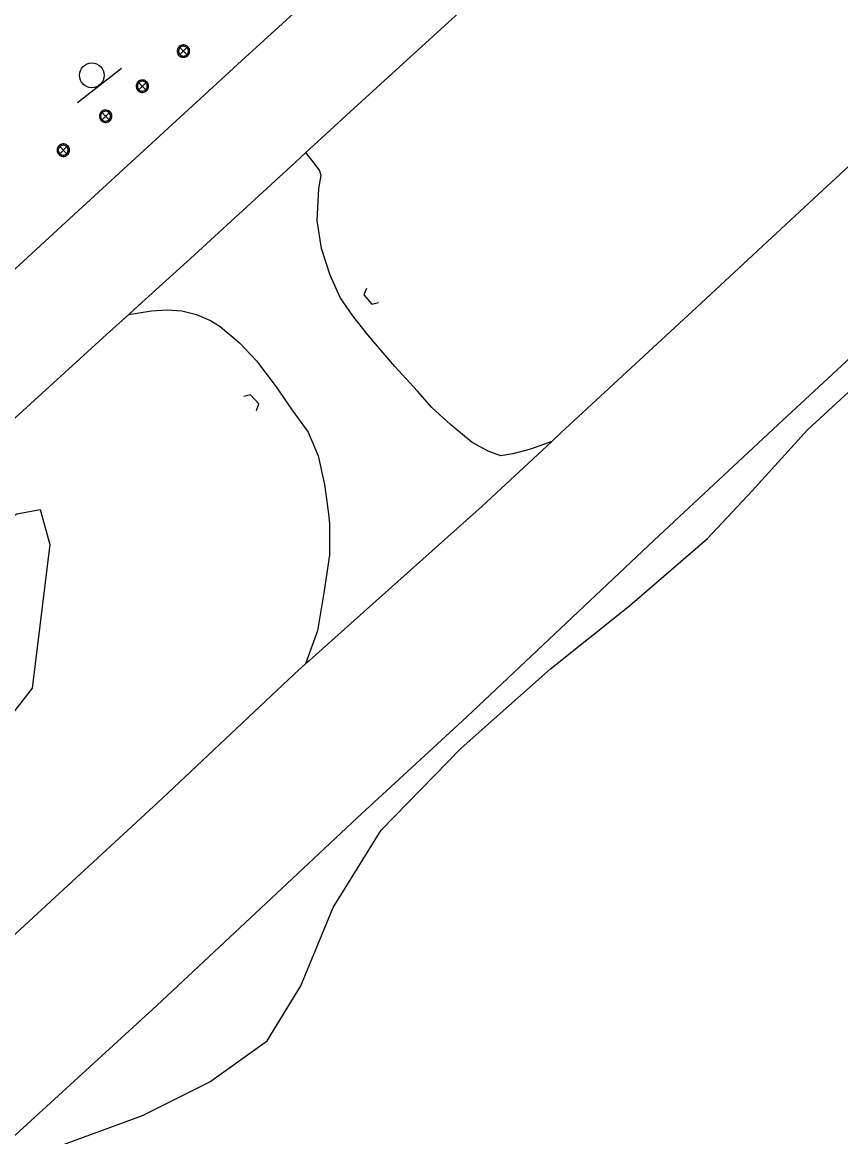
# Model space of a CAD drawing. Extents: x 2161152 to 2175754, y 602179 to 617749.
# Drawn here: x 2164168.1 to 2164300.5, y 606578.7 to 606759 of the extents above; entities that cross this region are included whole.
import ezdxf

# ---------------------------------------------------------------- set-up
doc = ezdxf.new("R2010")
doc.units = 0
for name, color, linetype in [('RD_EX_BldgApp_Post', 7, 'Continuous'), ('RD_EX_BldgApp_Sign', 7, 'Continuous'), ('RD_EX_DR_Pipe', 7, 'Continuous'), ('RD_EX_Driveway_Conc', 7, 'Continuous'), ('RD_EX_Parking_Conc', 7, 'Continuous'), ('RD_EX_Road', 7, 'Continuous'), ('RD_EX_VEG', 7, 'Continuous')]:
    doc.layers.add(name, color=color, linetype=linetype)

msp = doc.modelspace()

# ---------------------------------------------------------------- linework, layer by layer
at = {"layer": 'RD_EX_BldgApp_Post'}
for p, q in [((2164194.77, 606753.75), (2164193.63, 606754.88)), ((2164193.63, 606753.75), (2164194.77, 606754.88)), ((2164188.12, 606748.08), (2164186.98, 606749.21)), ((2164186.98, 606748.08), (2164188.12, 606749.21)), ((2164182.18, 606743.22), (2164181.05, 606744.35)), ((2164181.05, 606743.22), (2164182.18, 606744.35)), ((2164175.33, 606737.73), (2164174.19, 606738.87)), ((2164174.19, 606737.73), (2164175.33, 606738.87))]:
    msp.add_line(p, q, dxfattribs=at)
for points in [[(2164195.2, 606754.31), (2164195.19, 606754.47), (2164195.15, 606754.63), (2164195.08, 606754.8), (2164194.97, 606754.95), (2164194.83, 606755.09), (2164194.67, 606755.2), (2164194.49, 606755.27), (2164194.3, 606755.31), (2164194.11, 606755.31), (2164193.94, 606755.28), (2164193.79, 606755.23), (2164193.65, 606755.16), (2164193.53, 606755.06), (2164193.41, 606754.93), (2164193.31, 606754.78), (2164193.24, 606754.61), (2164193.2, 606754.41), (2164193.2, 606754.22), (2164193.24, 606754.02), (2164193.31, 606753.85), (2164193.41, 606753.69), (2164193.53, 606753.57), (2164193.65, 606753.47), (2164193.79, 606753.4), (2164193.94, 606753.35), (2164194.11, 606753.32), (2164194.3, 606753.32), (2164194.49, 606753.35), (2164194.67, 606753.43), (2164194.83, 606753.54), (2164194.97, 606753.68), (2164195.08, 606753.83), (2164195.15, 606754), (2164195.19, 606754.16), (2164195.2, 606754.31)], [(2164195, 606754.31), (2164194.99, 606754.44), (2164194.96, 606754.57), (2164194.9, 606754.7), (2164194.82, 606754.82), (2164194.71, 606754.93), (2164194.58, 606755.02), (2164194.43, 606755.08), (2164194.28, 606755.11), (2164194.13, 606755.11), (2164193.99, 606755.09), (2164193.87, 606755.05), (2164193.76, 606754.99), (2164193.66, 606754.91), (2164193.57, 606754.81), (2164193.49, 606754.69), (2164193.43, 606754.55), (2164193.4, 606754.39), (2164193.4, 606754.24), (2164193.43, 606754.08), (2164193.49, 606753.94), (2164193.57, 606753.82), (2164193.66, 606753.72), (2164193.76, 606753.64), (2164193.87, 606753.58), (2164193.99, 606753.54), (2164194.13, 606753.52), (2164194.28, 606753.52), (2164194.43, 606753.55), (2164194.58, 606753.61), (2164194.71, 606753.69), (2164194.82, 606753.8), (2164194.9, 606753.93), (2164194.96, 606754.06), (2164194.99, 606754.19), (2164195, 606754.31)], [(2164188.55, 606748.65), (2164188.54, 606748.8), (2164188.5, 606748.96), (2164188.43, 606749.13), (2164188.32, 606749.28), (2164188.19, 606749.42), (2164188.02, 606749.53), (2164187.84, 606749.6), (2164187.65, 606749.64), (2164187.46, 606749.64), (2164187.29, 606749.61), (2164187.14, 606749.56), (2164187, 606749.49), (2164186.88, 606749.39), (2164186.76, 606749.27), (2164186.66, 606749.11), (2164186.59, 606748.94), (2164186.55, 606748.74), (2164186.55, 606748.55), (2164186.59, 606748.35), (2164186.66, 606748.18), (2164186.76, 606748.03), (2164186.88, 606747.9), (2164187, 606747.8), (2164187.14, 606747.73), (2164187.29, 606747.68), (2164187.46, 606747.65), (2164187.65, 606747.65), (2164187.84, 606747.69), (2164188.02, 606747.76), (2164188.19, 606747.87), (2164188.32, 606748.01), (2164188.43, 606748.16), (2164188.5, 606748.33), (2164188.54, 606748.49), (2164188.55, 606748.65)], [(2164188.35, 606748.65), (2164188.34, 606748.77), (2164188.31, 606748.9), (2164188.25, 606749.03), (2164188.17, 606749.15), (2164188.06, 606749.26), (2164187.93, 606749.35), (2164187.78, 606749.41), (2164187.63, 606749.44), (2164187.48, 606749.44), (2164187.34, 606749.42), (2164187.22, 606749.38), (2164187.11, 606749.32), (2164187.01, 606749.24), (2164186.92, 606749.14), (2164186.84, 606749.02), (2164186.78, 606748.88), (2164186.75, 606748.72), (2164186.75, 606748.57), (2164186.78, 606748.41), (2164186.84, 606748.27), (2164186.92, 606748.15), (2164187.01, 606748.05), (2164187.11, 606747.97), (2164187.22, 606747.91), (2164187.34, 606747.87), (2164187.48, 606747.85), (2164187.63, 606747.85), (2164187.78, 606747.88), (2164187.93, 606747.94), (2164188.06, 606748.03), (2164188.17, 606748.14), (2164188.25, 606748.26), (2164188.31, 606748.39), (2164188.34, 606748.52), (2164188.35, 606748.65)], [(2164182.61, 606743.79), (2164182.6, 606743.94), (2164182.56, 606744.1), (2164182.49, 606744.27), (2164182.39, 606744.42), (2164182.25, 606744.56), (2164182.08, 606744.67), (2164181.9, 606744.74), (2164181.71, 606744.78), (2164181.53, 606744.78), (2164181.36, 606744.75), (2164181.2, 606744.7), (2164181.07, 606744.63), (2164180.94, 606744.53), (2164180.82, 606744.41), (2164180.73, 606744.25), (2164180.65, 606744.08), (2164180.61, 606743.88), (2164180.61, 606743.69), (2164180.65, 606743.49), (2164180.73, 606743.32), (2164180.82, 606743.17), (2164180.94, 606743.04), (2164181.07, 606742.94), (2164181.2, 606742.87), (2164181.36, 606742.82), (2164181.53, 606742.79), (2164181.71, 606742.79), (2164181.9, 606742.83), (2164182.08, 606742.9), (2164182.25, 606743.01), (2164182.39, 606743.15), (2164182.49, 606743.3), (2164182.56, 606743.47), (2164182.6, 606743.63), (2164182.61, 606743.79)], [(2164182.41, 606743.79), (2164182.4, 606743.91), (2164182.37, 606744.04), (2164182.32, 606744.17), (2164182.23, 606744.29), (2164182.12, 606744.4), (2164181.99, 606744.49), (2164181.84, 606744.55), (2164181.69, 606744.58), (2164181.55, 606744.58), (2164181.41, 606744.56), (2164181.28, 606744.52), (2164181.18, 606744.46), (2164181.08, 606744.38), (2164180.98, 606744.28), (2164180.9, 606744.16), (2164180.85, 606744.02), (2164180.81, 606743.86), (2164180.81, 606743.71), (2164180.85, 606743.55), (2164180.9, 606743.41), (2164180.98, 606743.29), (2164181.08, 606743.19), (2164181.18, 606743.11), (2164181.28, 606743.05), (2164181.41, 606743.01), (2164181.55, 606742.99), (2164181.69, 606742.99), (2164181.84, 606743.02), (2164181.99, 606743.08), (2164182.12, 606743.17), (2164182.23, 606743.28), (2164182.32, 606743.4), (2164182.37, 606743.53), (2164182.4, 606743.66), (2164182.41, 606743.79)], [(2164175.76, 606738.3), (2164175.75, 606738.46), (2164175.71, 606738.62), (2164175.64, 606738.78), (2164175.53, 606738.94), (2164175.4, 606739.08), (2164175.23, 606739.19), (2164175.05, 606739.26), (2164174.86, 606739.3), (2164174.67, 606739.3), (2164174.5, 606739.27), (2164174.35, 606739.22), (2164174.21, 606739.14), (2164174.09, 606739.05), (2164173.97, 606738.92), (2164173.87, 606738.77), (2164173.8, 606738.59), (2164173.76, 606738.4), (2164173.76, 606738.2), (2164173.8, 606738.01), (2164173.87, 606737.83), (2164173.97, 606737.68), (2164174.09, 606737.56), (2164174.21, 606737.46), (2164174.35, 606737.39), (2164174.5, 606737.33), (2164174.67, 606737.3), (2164174.86, 606737.3), (2164175.05, 606737.34), (2164175.23, 606737.42), (2164175.4, 606737.53), (2164175.53, 606737.66), (2164175.64, 606737.82), (2164175.71, 606737.98), (2164175.75, 606738.15), (2164175.76, 606738.3)], [(2164175.56, 606738.3), (2164175.55, 606738.42), (2164175.52, 606738.55), (2164175.46, 606738.69), (2164175.38, 606738.81), (2164175.27, 606738.92), (2164175.14, 606739.01), (2164174.99, 606739.07), (2164174.84, 606739.1), (2164174.69, 606739.1), (2164174.55, 606739.08), (2164174.43, 606739.03), (2164174.32, 606738.97), (2164174.22, 606738.9), (2164174.13, 606738.8), (2164174.05, 606738.67), (2164173.99, 606738.53), (2164173.96, 606738.38), (2164173.96, 606738.22), (2164173.99, 606738.07), (2164174.05, 606737.93), (2164174.13, 606737.8), (2164174.22, 606737.7), (2164174.32, 606737.63), (2164174.43, 606737.57), (2164174.55, 606737.53), (2164174.69, 606737.5), (2164174.84, 606737.5), (2164174.99, 606737.53), (2164175.14, 606737.59), (2164175.27, 606737.68), (2164175.38, 606737.79), (2164175.46, 606737.92), (2164175.52, 606738.05), (2164175.55, 606738.18), (2164175.56, 606738.3)]]:
    msp.add_lwpolyline(points, dxfattribs=at)
at = {"layer": 'RD_EX_BldgApp_Sign'}
msp.add_line((2164177.04, 606746.03), (2164184.16, 606751.54), dxfattribs=at)
msp.add_circle((2164179.38, 606750.4), 2, dxfattribs=at)
at = {"layer": 'RD_EX_DR_Pipe'}
for points in [[(2164223.82, 606715.94), (2164223.38, 606714.91), (2164224.67, 606713.38), (2164225.75, 606713.65)], [(2164205.99, 606696.21), (2164206.39, 606697.25), (2164205.05, 606698.74), (2164203.98, 606698.44)]]:
    msp.add_lwpolyline(points, dxfattribs=at)
at = {"layer": 'RD_EX_Driveway_Conc'}
for points in [[(2164253.75, 606691.19), (2164250.33, 606689.92), (2164247.45, 606689.2), (2164245.53, 606688.85), (2164243.47, 606689.63), (2164240.86, 606690.99), (2164237.43, 606693.86), (2164234.39, 606696.65), (2164232.07, 606699.32), (2164228.36, 606703.33), (2164224.01, 606708.43), (2164221.57, 606711.51), (2164219.56, 606714.45), (2164217.9, 606718.1), (2164216.51, 606722.39), (2164215.83, 606726.93), (2164216.07, 606732.08), (2164216.48, 606734.19), (2164216.2, 606735.05), (2164215.31, 606736.21), (2164213.98, 606737.9)], [(2164185.34, 606711.74), (2164189.05, 606712.3), (2164191.49, 606712.49), (2164193.94, 606712.29), (2164196.31, 606711.7), (2164198.57, 606710.73), (2164200.12, 606709.79), (2164203.28, 606707.11), (2164206, 606704.21), (2164209.18, 606700.04), (2164211.78, 606696.23), (2164214.38, 606692.7), (2164215.99, 606688.85), (2164217.01, 606684.21), (2164217.68, 606679.49), (2164217.82, 606677.91), (2164217.8, 606672.81), (2164216.91, 606666.67), (2164215.89, 606660.54), (2164213.91, 606655.19)]]:
    msp.add_lwpolyline(points, dxfattribs=at)
at = {"layer": 'RD_EX_Parking_Conc'}
for points in [[(2163850.15, 606428.61), (2163877.48, 606453.23), (2163911.05, 606484.46), (2163929.06, 606501.2), (2163951.73, 606521.78), (2163966.13, 606535.03), (2163986.06, 606553.45), (2163986.39, 606553.75), (2164004.58, 606570.4), (2164011.6, 606576.83), (2164030.75, 606594.37), (2164052.36, 606614.15), (2164089.84, 606648.39), (2164128.92, 606684.2), (2164155.23, 606708.3), (2164175.2, 606726.67), (2164203.56, 606752.73), (2164224.08, 606771.47), (2164258.34, 606802.58), (2164300.77, 606841.49)], [(2164244.91, 606766.21), (2164221.81, 606745.08), (2164214.01, 606737.93), (2164212.27, 606736.33), (2164195.32, 606720.79), (2164186.87, 606713.13), (2164185.34, 606711.74), (2164181.74, 606708.48), (2164165.14, 606693.32), (2164148.78, 606678.33), (2164122.58, 606654.43), (2164099.52, 606633.37), (2164077.2, 606613.02), (2164057.32, 606594.89), (2164034.57, 606573.98)]]:
    msp.add_lwpolyline(points, dxfattribs=at)
at = {"layer": 'RD_EX_Road'}
for points in [[(2164310.29, 606743.59), (2164296.12, 606730.48), (2164277.24, 606712.92), (2164255.25, 606692.58), (2164254.05, 606691.47), (2164253.75, 606691.19), (2164242.48, 606680.7), (2164223.31, 606663.58), (2164214.56, 606655.76), (2164213.91, 606655.19), (2164212.08, 606653.55), (2164190.76, 606633.44), (2164164.27, 606609.04), (2164142.87, 606589.4), (2164125.19, 606573.2)], [(2163879.81, 606313.76), (2163902.72, 606334.98), (2163925.87, 606356.23), (2163946.91, 606375.69), (2163991.31, 606416.6), (2164007.81, 606431.94), (2164018.8, 606442.01), (2164040.5, 606462.02), (2164052.71, 606473.4), (2164074.01, 606493.06), (2164099.7, 606516.88), (2164123.16, 606538.58), (2164144.62, 606558.32), (2164166.33, 606578.38), (2164189.88, 606599.97), (2164210.91, 606619.64), (2164222.3, 606630.28), (2164240.03, 606646.66), (2164270.31, 606675.19), (2164290.32, 606693.89), (2164308.76, 606710.94)]]:
    msp.add_lwpolyline(points, dxfattribs=at)
at = {"layer": 'RD_EX_VEG'}
for points in [[(2164168.47, 606575.13), (2164187.58, 606582.14), (2164198.46, 606587.58), (2164207.75, 606594.24), (2164213.17, 606603.14), (2164218.43, 606615.77), (2164226.16, 606628.31), (2164239.12, 606641.57), (2164253.53, 606654.39), (2164266.36, 606664.63), (2164278.95, 606675.46), (2164286.15, 606683.17), (2164295.13, 606693.05), (2164303.85, 606701.12)], [(2164169.75, 606651.26), (2164165.28, 606645.48), (2164158.01, 606637.77), (2164151.83, 606632.42), (2164145.11, 606627.7), (2164141.42, 606631.56), (2164143.93, 606640.39), (2164147.23, 606649.98), (2164150.09, 606658.79), (2164151.1, 606666.97), (2164156.17, 606672.63), (2164161.36, 606675.91), (2164167.25, 606679.46), (2164171.01, 606680.17), (2164172.57, 606674.52), (2164169.75, 606651.26)]]:
    msp.add_lwpolyline(points, dxfattribs=at)

doc.saveas('drawing.dxf')
